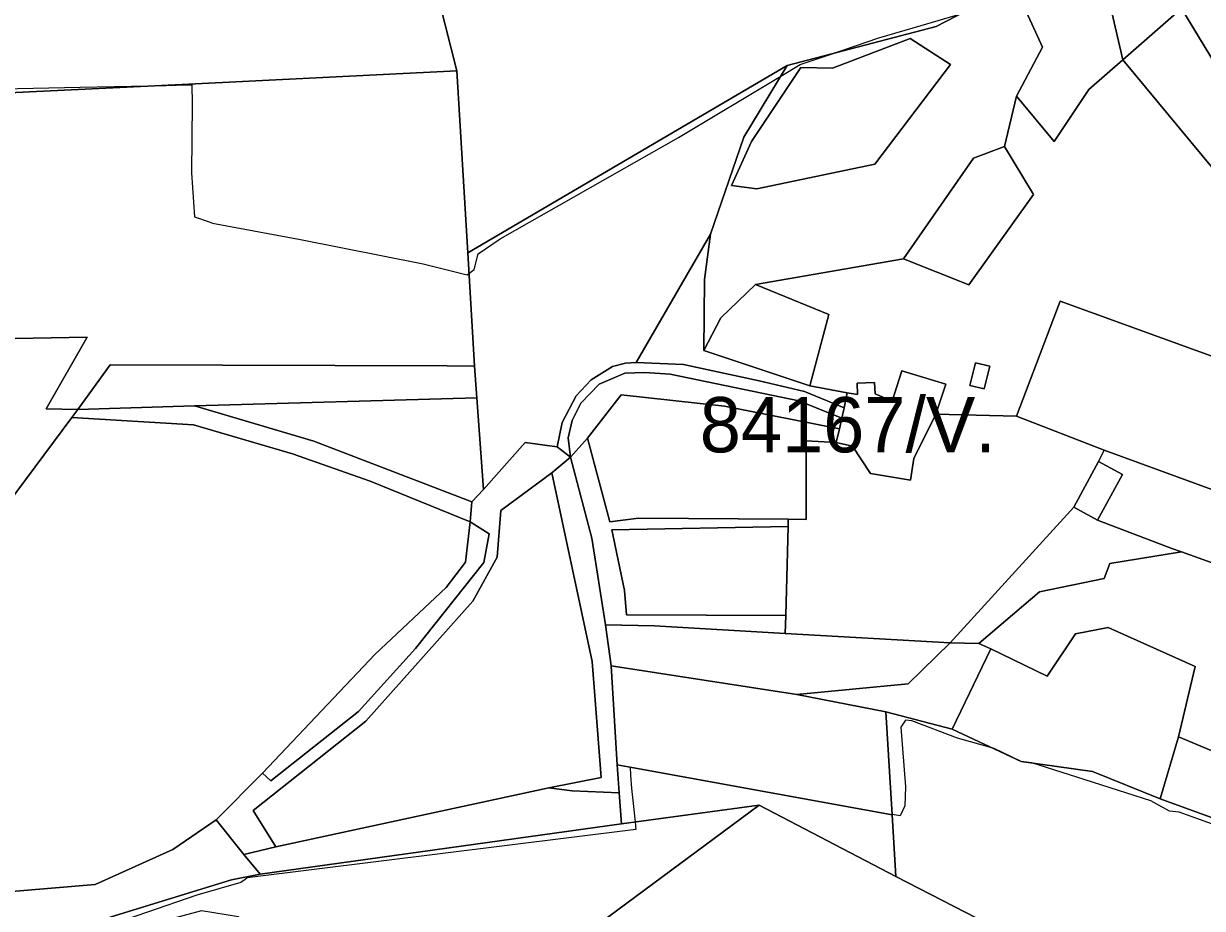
# Model space of a CAD drawing. Extents: x -477304 to -465429, y -1159113 to -1149210.
# Drawn here: x -474294.6 to -473974.9, y -1151797.9 to -1151557.7 of the extents above; entities that cross this region are included whole.
import ezdxf

# ---------------------------------------------------------------- set-up
doc = ezdxf.new("R2010")
doc.units = 0
for name, color, linetype in [('BPEJ_s', 7, 'Continuous'), ('orna_s', 7, 'Continuous'), ('ostatni_s', 7, 'Continuous'), ('PUPFL_s', 7, 'Continuous'), ('sad_s', 7, 'Continuous'), ('trav_porost_s', 7, 'Continuous')]:
    doc.layers.add(name, color=color, linetype=linetype)

msp = doc.modelspace()

# ---------------------------------------------------------------- linework, layer by layer
at = {"layer": 'BPEJ_s'}
for points in [[(-474300.39, -1151575.43), (-474279.25, -1151574.98), (-474256, -1151574.48), (-474253.21, -1151574.42), (-474248.96, -1151574.32), (-474248.83, -1151579.48), (-474249.04, -1151598.23), (-474248.19, -1151610.16), (-474244.19, -1151611.56), (-474243.29, -1151611.87), (-474219.46, -1151616.31), (-474186.18, -1151622.95), (-474174.25, -1151625.93), (-474173.77, -1151625.56), (-474172.33, -1151624.44), (-474171.27, -1151620.18), (-474165.3, -1151616.13), (-474116.93, -1151588.64), (-474089.19, -1151572), (-474083.91, -1151568.83), (-474075.55, -1151565.99), (-474062.6, -1151561.58), (-474051.09, -1151558.21), (-474040.36, -1151555.07)], [(-474300.39, -1151575.43), (-474279.25, -1151574.98), (-474256, -1151574.48), (-474253.21, -1151574.42), (-474248.96, -1151574.32), (-474248.83, -1151579.48), (-474249.04, -1151598.23), (-474248.19, -1151610.16), (-474244.19, -1151611.56), (-474243.29, -1151611.87), (-474219.46, -1151616.31), (-474186.18, -1151622.95), (-474174.25, -1151625.93), (-474173.77, -1151625.56), (-474172.33, -1151624.44), (-474171.27, -1151620.18), (-474165.3, -1151616.13), (-474116.93, -1151588.64), (-474089.19, -1151572), (-474083.91, -1151568.83), (-474075.55, -1151565.99), (-474062.6, -1151561.58), (-474051.09, -1151558.21), (-474040.36, -1151555.07)], [(-473979.27, -1151555.69), (-473969.5, -1151571.77)], [(-473979.27, -1151555.69), (-473969.5, -1151571.77)], [(-473968.84, -1151776.15), (-473981.2, -1151771.68), (-473983.76, -1151771.46), (-473988.87, -1151768.69), (-474008.94, -1151762.26), (-474021.13, -1151758.36), (-474024.01, -1151757.94), (-474031.36, -1151754.49), (-474041.29, -1151751.65), (-474053.65, -1151746.96), (-474055.35, -1151746.75), (-474056.63, -1151748.67), (-474055.35, -1151764.86), (-474055.57, -1151769.97), (-474056.84, -1151772.74), (-474059.04, -1151772.34), (-474059.03, -1151772.48), (-474130.09, -1151759.53), (-474129.95, -1151761.69), (-474129.72, -1151765.29), (-474129.26, -1151769.39), (-474128.71, -1151774.37), (-474128.49, -1151776.42), (-474233.91, -1151789.58), (-474234.45, -1151789.98), (-474235.62, -1151790.85), (-474247.55, -1151794.26), (-474288.55, -1151808.39)], [(-473968.84, -1151776.15), (-473981.2, -1151771.68), (-473983.76, -1151771.46), (-473988.87, -1151768.69), (-474008.94, -1151762.26), (-474021.13, -1151758.36), (-474024.01, -1151757.94), (-474031.36, -1151754.49), (-474041.29, -1151751.65), (-474053.65, -1151746.96), (-474055.35, -1151746.75), (-474056.63, -1151748.67), (-474055.35, -1151764.86), (-474055.57, -1151769.97), (-474056.84, -1151772.74), (-474059.04, -1151772.34), (-474059.03, -1151772.48), (-474130.09, -1151759.53), (-474129.95, -1151761.69), (-474129.72, -1151765.29), (-474129.26, -1151769.39), (-474128.71, -1151774.37), (-474128.49, -1151776.42), (-474233.91, -1151789.58), (-474234.45, -1151789.98), (-474235.62, -1151790.85), (-474247.55, -1151794.26), (-474288.55, -1151808.39)]]:
    msp.add_lwpolyline(points, dxfattribs=at)
at = {"layer": 'orna_s'}
for points in [[(-474005.7, -1151575.62), (-474015.07, -1151589.72), (-474025.26, -1151577.39), (-474018.2, -1151564.14), (-474023.57, -1151552.42), (-474016.01, -1151542.02), (-474008.39, -1151538.28), (-474002.84, -1151539.81), (-473996.44, -1151567.55)], [(-474028.51, -1151591.12), (-474020.66, -1151604.1), (-474038.19, -1151628.59), (-474055.9, -1151621.56), (-474036.93, -1151594.24)], [(-474132.45, -1151658.46), (-474104.49, -1151661.52), (-474073.31, -1151667.7), (-474074.17, -1151671.41), (-474082.28, -1151670.93), (-474082.31, -1151692.26), (-474087.16, -1151692.23), (-474127.78, -1151691.97), (-474135.6, -1151692.92), (-474141.6, -1151670.27)], [(-474087.85, -1151718.39), (-474131.01, -1151718.14), (-474131.56, -1151711.54), (-474135.05, -1151695.1), (-474087.21, -1151694.23)], [(-474087.99, -1151723.28), (-474043.3, -1151725.81), (-474054.66, -1151736.94), (-474084.88, -1151739.83), (-474135.25, -1151732.04), (-474136.75, -1151720.85), (-474123.43, -1151721.19)], [(-474133.54, -1151758.9), (-474135.25, -1151732.04), (-474084.88, -1151739.83), (-474060.71, -1151744.5), (-474059.03, -1151772.48)]]:
    msp.add_lwpolyline(points, close=True, dxfattribs=at)
at = {"layer": 'ostatni_s'}
for points in [[(-474109.92, -1151627.17), (-474108.31, -1151614.88), (-474099.25, -1151588.55), (-474087.44, -1151569.12), (-474047.06, -1151558.48), (-474038.8, -1151554.27), (-474025.29, -1151541.86), (-474023.57, -1151552.42), (-474018.2, -1151564.14), (-474025.26, -1151577.39), (-474028.51, -1151591.12), (-474036.93, -1151594.24), (-474055.9, -1151621.56), (-474096.02, -1151628.5), (-474105.42, -1151637.53), (-474110.04, -1151646.47)], [(-474063.67, -1151595.9), (-474043.17, -1151568.83), (-474054.1, -1151561.77), (-474075.2, -1151569.79), (-474083.77, -1151569.64), (-474097.12, -1151589.73), (-474102.57, -1151601.69), (-474095.73, -1151602.58)], [(-474131.33, -1151649.88), (-474134.85, -1151650.82), (-474140.62, -1151654.43), (-474144.71, -1151658.72), (-474148.46, -1151665.98), (-474149.87, -1151672.61), (-474158.49, -1151671.4), (-474169.85, -1151684.15), (-474171.66, -1151659.26), (-474172.27, -1151650.7), (-474174.1, -1151619.97), (-474087.44, -1151569.12), (-474099.25, -1151588.55), (-474108.31, -1151614.88), (-474128.46, -1151649.69)], [(-474072.64, -1151664.78), (-474084.29, -1151660.07), (-474119.23, -1151652.9), (-474126.08, -1151652.41), (-474131.5, -1151652.62), (-474138.42, -1151655.54), (-474143.44, -1151660.69), (-474145.78, -1151665.39), (-474146.87, -1151670.13), (-474146.21, -1151675.35), (-474149.87, -1151672.61), (-474148.46, -1151665.98), (-474144.71, -1151658.72), (-474140.62, -1151654.43), (-474134.85, -1151650.82), (-474131.33, -1151649.88), (-474128.46, -1151649.69), (-474115.6, -1151650.26), (-474095.04, -1151654.69), (-474082.76, -1151657.56), (-474072.06, -1151662.01)], [(-474032.51, -1151650.68), (-474034.06, -1151656.88), (-474037.96, -1151655.95), (-474036.41, -1151649.75)], [(-474069.79, -1151672.42), (-474074.17, -1151671.41), (-474073.31, -1151667.7), (-474072.64, -1151664.78), (-474072.06, -1151662.01), (-474071.22, -1151657.95), (-474068.37, -1151658.36), (-474068.48, -1151655.32), (-474063.75, -1151655.15), (-474063.64, -1151658.19), (-474059, -1151660.21), (-474056.41, -1151651.95), (-474044.49, -1151655.57), (-474047.14, -1151663.68), (-474053.09, -1151675.72), (-474054.07, -1151681.64), (-474064.91, -1151679.85)], [(-474158.49, -1151671.4), (-474149.87, -1151672.61), (-474146.21, -1151675.35), (-474151.28, -1151679.65), (-474165.16, -1151689.87), (-474166.14, -1151702.55), (-474172.71, -1151714.5), (-474201.78, -1151747.03), (-474232.28, -1151771.26), (-474226.17, -1151781.11), (-474234.85, -1151783.17), (-474242.29, -1151773.83), (-474229.75, -1151761.15), (-474227.52, -1151763.21), (-474203.71, -1151744.42), (-474188.31, -1151727.3), (-474169.71, -1151703.99), (-474168.3, -1151696.17), (-474173.4, -1151692.91), (-474172.97, -1151687.47), (-474169.85, -1151684.15)], [(-474003.3, -1151692.48), (-474009.76, -1151688.97), (-474003.02, -1151676.57), (-473996.56, -1151680.08)], [(-474242.29, -1151773.83), (-474234.85, -1151783.17), (-474230.35, -1151788.54), (-474238.14, -1151790.11), (-474292, -1151806.6), (-474359.32, -1151818.08), (-474345.2, -1151797.22), (-474275.13, -1151791.37), (-474254.08, -1151781.88)]]:
    msp.add_lwpolyline(points, close=True, dxfattribs=at)
at = {"layer": 'PUPFL_s'}
for points in [[(-473995.26, -1151515.44), (-474025.29, -1151541.86), (-474038.8, -1151554.27), (-474047.06, -1151558.48), (-474087.44, -1151569.12), (-474174.1, -1151619.97), (-474177.04, -1151570.52), (-474181.82, -1151551.67), (-474126.97, -1151511.08), (-474053.07, -1151523.53), (-474023.2, -1151476.55)], [(-473941.55, -1151501.19), (-473935.86, -1151508), (-473918.37, -1151526.94), (-473907.43, -1151535.74), (-473887.28, -1151567.47), (-473926.18, -1151592.01), (-473935.75, -1151573.15), (-473938.37, -1151576.34), (-473947.82, -1151575.06), (-473963.76, -1151575.73), (-473969.5, -1151571.77), (-473980.51, -1151553.66)], [(-474361.46, -1151650.88), (-474361.89, -1151649.85), (-474371.82, -1151625.86), (-474377.58, -1151610.04), (-474388.2, -1151580.87), (-474381.39, -1151580.03), (-474308.04, -1151577.01), (-474251.55, -1151574.26), (-474177.04, -1151570.52), (-474174.1, -1151619.97), (-474172.27, -1151650.7), (-474179.65, -1151650.57), (-474271.08, -1151650.36), (-474279.82, -1151662.46), (-474288.43, -1151662.27), (-474277.27, -1151642.86), (-474321.28, -1151643.67), (-474321.17, -1151650.02)], [(-474179.65, -1151650.57), (-474172.27, -1151650.7), (-474171.66, -1151659.26), (-474248.24, -1151661.43), (-474279.82, -1151662.46), (-474271.08, -1151650.36)], [(-473840.76, -1151801.71), (-473825.39, -1151800.98), (-473816.05, -1151795.86), (-473792.04, -1151789.49), (-473780.4, -1151802.19), (-473810.98, -1151817.11), (-473791.08, -1151826.48), (-473778.26, -1151837.32), (-473769.77, -1151847.59), (-473815.59, -1151820.69), (-473832.13, -1151810.32), (-473901.99, -1151793.34), (-473954.81, -1151779.63), (-473986.3, -1151768.07), (-473981.39, -1151751.26), (-473972.45, -1151755.01), (-473958.84, -1151761.57), (-473954.52, -1151776.79), (-473923.98, -1151783.38), (-473918.59, -1151786.7), (-473892.72, -1151792.28), (-473863.08, -1151798.37)], [(-474133.54, -1151758.9), (-474059.03, -1151772.48), (-474058.03, -1151789.22), (-474095.06, -1151769.8), (-474132.43, -1151774.88), (-474133.06, -1151766.51)], [(-474236.25, -1151800.11), (-474246.31, -1151798.48), (-474290.49, -1151810.31), (-474283.07, -1151825.32), (-474286.49, -1151827.66), (-474292.56, -1151813.25), (-474356.23, -1151819.7), (-474365.92, -1151853.07), (-474367.85, -1151852.55), (-474359.32, -1151818.08), (-474292, -1151806.6), (-474238.14, -1151790.11), (-474230.35, -1151788.54), (-474132.43, -1151774.88), (-474095.06, -1151769.8), (-474183.92, -1151835.66), (-474183.41, -1151854.32), (-474171.7, -1151866.73), (-474187.93, -1151860.49), (-474188.04, -1151837.73), (-474199.17, -1151831.78), (-474216.87, -1151834.32), (-474226.96, -1151810.61)], [(-474058.03, -1151789.22), (-474026.55, -1151805.37), (-474027.12, -1151851.27), (-474101.69, -1151866.93), (-474119.51, -1151867.54), (-474131.62, -1151864.48), (-474183.92, -1151835.66), (-474095.06, -1151769.8)]]:
    msp.add_lwpolyline(points, close=True, dxfattribs=at)
for points in [[(-474181.82, -1151551.67), (-474177.04, -1151570.52), (-474251.55, -1151574.26), (-474308.04, -1151577.01), (-474381.39, -1151580.03), (-474388.2, -1151580.87), (-474394.06, -1151581.44), (-474428.39, -1151582.88), (-474478.75, -1151585.35), (-474485.79, -1151585.61), (-474546.83, -1151587.12), (-474587.91, -1151577.19)], [(-474026.55, -1151805.37), (-474058.03, -1151789.22), (-474059.03, -1151772.48), (-474060.71, -1151744.5), (-474042.69, -1151749.16), (-474024.01, -1151757.94), (-474004.69, -1151760.73), (-473986.3, -1151768.07), (-473954.81, -1151779.63)]]:
    msp.add_lwpolyline(points, dxfattribs=at)
at = {"layer": 'sad_s'}
msp.add_lwpolyline([(-474087.85, -1151718.39), (-474087.21, -1151694.23), (-474087.16, -1151692.23), (-474082.31, -1151692.26), (-474082.28, -1151670.93), (-474074.17, -1151671.41), (-474069.79, -1151672.42), (-474064.91, -1151679.85), (-474054.07, -1151681.64), (-474053.09, -1151675.72), (-474047.14, -1151663.68), (-474025.32, -1151664.27), (-474001.52, -1151673.5), (-474003.02, -1151676.57), (-474009.76, -1151688.97), (-474043.3, -1151725.81), (-474087.99, -1151723.28)], close=True, dxfattribs=at)
at = {"layer": 'trav_porost_s'}
for points in [[(-473999, -1151525.91), (-473990.86, -1151521.1), (-473980.51, -1151553.66), (-473996.44, -1151567.55), (-474002.84, -1151539.81), (-473995.87, -1151533.2)], [(-473932.89, -1151639.33), (-473934.99, -1151641.75), (-473996.44, -1151567.55), (-473980.51, -1151553.66), (-473969.5, -1151571.77), (-473963.76, -1151575.73), (-473947.82, -1151575.06), (-473938.37, -1151576.34), (-473915.3, -1151626.78), (-473908.96, -1151631.97), (-473921.07, -1151643.17), (-473925.66, -1151639.39)], [(-474102.57, -1151601.69), (-474097.12, -1151589.73), (-474083.77, -1151569.64), (-474075.2, -1151569.79), (-474054.1, -1151561.77), (-474043.17, -1151568.83), (-474063.67, -1151595.9), (-474095.73, -1151602.58)], [(-474081.37, -1151656.05), (-474071.22, -1151657.95), (-474072.06, -1151662.01), (-474082.76, -1151657.56), (-474095.04, -1151654.69), (-474115.6, -1151650.26), (-474128.46, -1151649.69), (-474108.31, -1151614.88), (-474109.92, -1151627.17), (-474110.04, -1151646.47)], [(-474081.37, -1151656.05), (-474110.04, -1151646.47), (-474105.42, -1151637.53), (-474096.02, -1151628.5), (-474076.13, -1151636.63)], [(-473947.83, -1151693.15), (-474001.52, -1151673.5), (-474025.32, -1151664.27), (-474013.44, -1151633.03), (-473967.3, -1151649.79), (-473950.46, -1151659.83), (-473928.16, -1151672.78), (-473928.74, -1151683.89), (-473936.87, -1151682.16), (-473938.43, -1151689.37)], [(-474321.17, -1151650.02), (-474321.28, -1151643.67), (-474277.27, -1151642.86), (-474288.43, -1151662.27), (-474279.82, -1151662.46), (-474281.44, -1151664.64), (-474329.22, -1151728.76), (-474351.58, -1151674.75), (-474361.46, -1151650.88)], [(-474034.06, -1151656.88), (-474032.51, -1151650.68), (-474036.41, -1151649.75), (-474037.96, -1151655.95)], [(-474141.6, -1151670.27), (-474146.21, -1151675.35), (-474146.87, -1151670.13), (-474145.78, -1151665.39), (-474143.44, -1151660.69), (-474138.42, -1151655.54), (-474131.5, -1151652.62), (-474126.08, -1151652.41), (-474119.23, -1151652.9), (-474084.29, -1151660.07), (-474072.64, -1151664.78), (-474073.31, -1151667.7), (-474104.49, -1151661.52), (-474132.45, -1151658.46)], [(-474173.4, -1151692.91), (-474200.6, -1151681.94), (-474221.65, -1151674.45), (-474248.51, -1151666.63), (-474281.44, -1151664.64), (-474279.82, -1151662.46), (-474248.24, -1151661.43), (-474215.87, -1151671), (-474172.97, -1151687.47)], [(-474169.85, -1151684.15), (-474172.97, -1151687.47), (-474215.87, -1151671), (-474248.24, -1151661.43), (-474171.66, -1151659.26)], [(-474242.29, -1151773.83), (-474254.08, -1151781.88), (-474275.13, -1151791.37), (-474345.2, -1151797.22), (-474368.89, -1151755.59), (-474350.76, -1151744.18), (-474329.22, -1151728.76), (-474281.44, -1151664.64), (-474248.51, -1151666.63), (-474221.65, -1151674.45), (-474200.6, -1151681.94), (-474173.4, -1151692.91), (-474174.67, -1151703.86), (-474179.92, -1151710.72), (-474199.21, -1151728.83), (-474229.75, -1151761.15)], [(-474131.56, -1151711.54), (-474131.01, -1151718.14), (-474087.85, -1151718.39), (-474087.99, -1151723.28), (-474123.43, -1151721.19), (-474136.75, -1151720.85), (-474140.44, -1151697.34), (-474146.21, -1151675.35), (-474141.6, -1151670.27), (-474135.6, -1151692.92), (-474127.78, -1151691.97), (-474087.16, -1151692.23), (-474087.21, -1151694.23), (-474135.05, -1151695.1)], [(-473980.57, -1151701.05), (-473983.12, -1151700.13), (-474003.3, -1151692.48), (-473996.56, -1151680.08), (-474003.02, -1151676.57), (-474001.52, -1151673.5), (-473947.83, -1151693.15), (-473916.45, -1151695.54), (-473942, -1151714.93)], [(-474133.54, -1151758.9), (-474133.06, -1151766.51), (-474145.81, -1151765.94), (-474152.09, -1151765.13), (-474137.9, -1151762.36), (-474140.38, -1151730.83), (-474151.28, -1151679.65), (-474146.21, -1151675.35), (-474140.44, -1151697.34), (-474136.75, -1151720.85), (-474135.25, -1151732.04)], [(-474151.28, -1151679.65), (-474140.38, -1151730.83), (-474137.9, -1151762.36), (-474152.09, -1151765.13), (-474226.17, -1151781.11), (-474232.28, -1151771.26), (-474201.78, -1151747.03), (-474172.71, -1151714.5), (-474166.14, -1151702.55), (-474165.16, -1151689.87)], [(-474043.3, -1151725.81), (-474009.76, -1151688.97), (-474003.3, -1151692.48), (-473983.12, -1151700.13), (-473980.57, -1151701.05), (-473999.99, -1151704.27), (-474001.52, -1151708.31), (-474019.05, -1151711.96), (-474035.48, -1151725.97)], [(-474174.67, -1151703.86), (-474173.4, -1151692.91), (-474168.3, -1151696.17), (-474169.71, -1151703.99), (-474188.31, -1151727.3), (-474203.71, -1151744.42), (-474227.52, -1151763.21), (-474229.75, -1151761.15), (-474199.21, -1151728.83), (-474179.92, -1151710.72)], [(-474019.05, -1151711.96), (-474001.52, -1151708.31), (-473999.99, -1151704.27), (-473980.57, -1151701.05), (-473942, -1151714.93), (-473960.05, -1151728.27), (-473972.45, -1151755.01), (-473981.39, -1151751.26), (-473976.86, -1151732.15), (-474000.45, -1151721.6), (-474009.24, -1151723.36), (-474017, -1151734.83), (-474032.2, -1151727.44), (-474035.48, -1151725.97)], [(-474024.01, -1151757.94), (-474042.69, -1151749.16), (-474032.2, -1151727.44), (-474017, -1151734.83), (-474009.24, -1151723.36), (-474000.45, -1151721.6), (-473976.86, -1151732.15), (-473981.39, -1151751.26), (-473986.3, -1151768.07), (-474004.69, -1151760.73)], [(-474032.2, -1151727.44), (-474042.69, -1151749.16), (-474060.71, -1151744.5), (-474084.88, -1151739.83), (-474054.66, -1151736.94), (-474043.3, -1151725.81), (-474035.48, -1151725.97)], [(-474234.85, -1151783.17), (-474226.17, -1151781.11), (-474152.09, -1151765.13), (-474145.81, -1151765.94), (-474133.06, -1151766.51), (-474132.43, -1151774.88), (-474230.35, -1151788.54)]]:
    msp.add_lwpolyline(points, close=True, dxfattribs=at)
msp.add_lwpolyline([(-473967.3, -1151649.79), (-474013.44, -1151633.03), (-474025.32, -1151664.27), (-474047.14, -1151663.68), (-474044.49, -1151655.57), (-474056.41, -1151651.95), (-474059, -1151660.21), (-474063.64, -1151658.19), (-474063.75, -1151655.15), (-474068.48, -1151655.32), (-474068.37, -1151658.36), (-474071.22, -1151657.95), (-474081.37, -1151656.05), (-474076.13, -1151636.63), (-474096.02, -1151628.5), (-474055.9, -1151621.56), (-474038.19, -1151628.59), (-474020.66, -1151604.1), (-474028.51, -1151591.12), (-474025.26, -1151577.39), (-474015.07, -1151589.72), (-474005.7, -1151575.62), (-473996.44, -1151567.55), (-473934.99, -1151641.75)], dxfattribs=at)

# ---------------------------------------------------------------- texts
at = {"layer": 'BPEJ_s'}
msp.add_text('84167/V.', height=15, dxfattribs=at).set_placement((-474111.18, -1151674.08))

doc.saveas('drawing.dxf')
